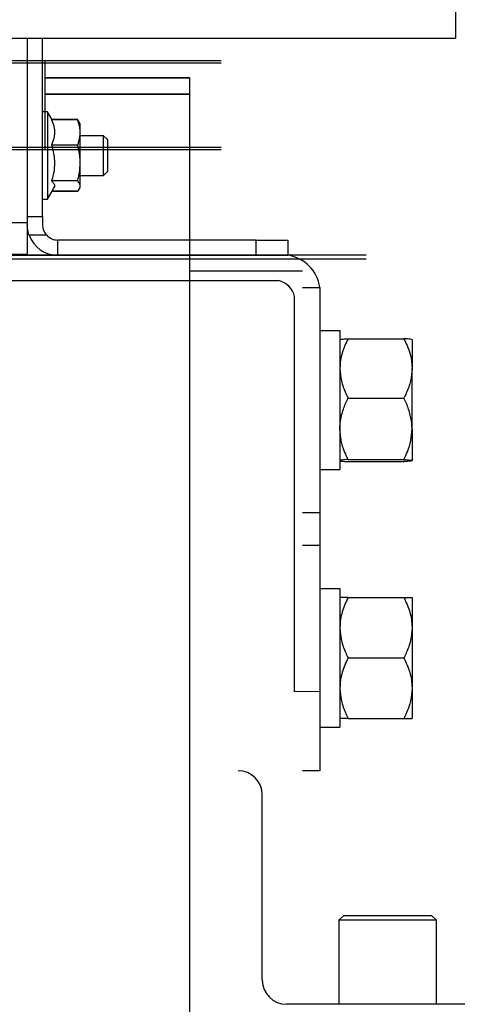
# Model space of a CAD drawing. Header units: inches. Extents: x 170 to 284, y 215 to 248.
# Tile 732 of 1056: x 231.343 to 231.46, y 225.04 to 225.302. Entities that reach past the tile are written whole.
import ezdxf

# ---------------------------------------------------------------- set-up
doc = ezdxf.new("R2010")
doc.units = ezdxf.units.IN
doc.header["$LTSCALE"] = 0.25
doc.header["$MEASUREMENT"] = 0
doc.layers.add('ANNOTATIONS', color=1, linetype='Continuous')
doc.layers.add('RH FRONT OF HOOD', color=7, linetype='Continuous')
doc.styles.add('ARIAL', font='arial.ttf', dxfattribs={"height": 0.09375})
doc.dimstyles.new('STANDARD$0', dxfattribs={"dimtxt": 0.09375, "dimasz": 0.09375, "dimexe": 0.03125, "dimexo": 0.046875, "dimgap": 0.09, "dimtad": 0, "dimtih": 1, "dimtoh": 1, "dimdec": 4, "dimzin": 0, "dimdsep": 46, "dimtxsty": 'ARIAL', "dimcen": 0.09, "dimadec": 0, "dimazin": 0, "dimtfac": 1, "dimtdec": 4, "dimtofl": 0, "dimtmove": 0, "dimatfit": 1, "dimfxl": 1, "dimtolj": 1, "dimtzin": 0, "dimarcsym": 0})

# ---------------------------------------------------------------- blocks, each defined once
blk = doc.blocks.new('*D136')
at = {"layer": 'ANNOTATIONS', "color": 0, "lineweight": -2, "transparency": 16777216}
for p, q in [((231.388540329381, 225.3334136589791), (231.388540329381, 225.8317241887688)), ((231.5147571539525, 225.4274388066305), (231.5147571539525, 225.8317241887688)), ((231.294790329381, 225.8004741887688), (231.201040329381, 225.8004741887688)), ((231.6085071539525, 225.8004741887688), (231.7022571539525, 225.8004741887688))]:
    blk.add_line(p, q, dxfattribs=at)
at = {"layer": 'ANNOTATIONS', "color": 0, "transparency": 16777216}
for points in [[(231.294790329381, 225.8160991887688), (231.294790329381, 225.7848491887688), (231.388540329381, 225.8004741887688)], [(231.6085071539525, 225.8160991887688), (231.6085071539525, 225.7848491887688), (231.5147571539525, 225.8004741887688)]]:
    blk.add_solid(points, dxfattribs=at)
at = {"layer": 'defpoints', "color": 0, "transparency": 16777216}
for p in [(231.5147571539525, 225.8004741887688), (231.5147571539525, 225.3805638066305), (231.388540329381, 225.2865386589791)]:
    blk.add_point(p, dxfattribs=at)
at = {"layer": 'ANNOTATIONS', "color": 0, "transparency": 16777216, "insert": (231.8463904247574, 225.8004741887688), "char_height": 0.09375, "attachment_point": 5, "style": 'ARIAL'}
blk.add_mtext('\\A1;6"', dxfattribs=at)

msp = doc.modelspace()

# ---------------------------------------------------------------- linework, layer by layer
at = {"layer": 'RH FRONT OF HOOD'}
for p, q in [((231.4590857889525, 225.5149551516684), (231.4590857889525, 225.2967220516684)), ((231.1260020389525, 225.2967220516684), (231.4590857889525, 225.2967220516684)), ((231.1260020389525, 225.2967220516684), (231.4590857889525, 225.2967220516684)), ((231.3453988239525, 225.2967220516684), (231.3453988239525, 225.2476844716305)), ((231.3494464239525, 225.2493281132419), (231.3494464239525, 225.2967220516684)), ((231.396893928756, 225.2906504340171), (229.286777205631, 225.2906504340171)), ((229.286777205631, 225.2901003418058), (231.396893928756, 225.2901003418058)), ((231.350018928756, 225.2906504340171), (231.350018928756, 225.2901003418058)), ((231.350018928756, 225.2906504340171), (231.350018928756, 225.2901003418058)), ((231.350018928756, 225.2906504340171), (231.350018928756, 225.2901003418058)), ((231.350018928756, 225.2906504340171), (231.350018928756, 225.2901003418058)), ((231.350018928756, 225.2901003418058), (231.350018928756, 225.2677147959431)), ((231.350018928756, 225.2901003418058), (231.350018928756, 225.2677147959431)), ((231.350018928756, 225.2901003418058), (231.350018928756, 225.2677147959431)), ((231.350018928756, 225.2901003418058), (231.350018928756, 225.2677147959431)), ((231.388540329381, 225.2861106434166), (231.350018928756, 225.2861106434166)), ((231.350018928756, 225.2861106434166), (231.388540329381, 225.2861106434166)), ((231.388540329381, 225.2861106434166), (231.350018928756, 225.2861106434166)), ((231.350018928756, 225.2861106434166), (231.388540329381, 225.2861106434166)), ((231.388540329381, 225.2818304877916), (231.388540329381, 225.2861106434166)), ((231.388540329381, 225.2818304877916), (231.388540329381, 225.2861106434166)), ((231.388540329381, 225.2818304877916), (231.388540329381, 225.2861106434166)), ((231.388540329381, 225.2818304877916), (231.388540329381, 225.2861106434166)), ((231.388540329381, 225.2818304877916), (231.350018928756, 225.2818304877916)), ((231.350018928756, 225.2818304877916), (231.388540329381, 225.2818304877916)), ((231.388540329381, 225.2818304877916), (231.350018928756, 225.2818304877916)), ((231.350018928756, 225.2818304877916), (231.388540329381, 225.2818304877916)), ((231.388540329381, 225.2390289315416), (231.388540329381, 225.2818304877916)), ((231.388540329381, 225.2390289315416), (231.388540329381, 225.2818304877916)), ((231.388540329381, 225.2390289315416), (231.388540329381, 225.2818304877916)), ((231.388540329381, 225.2390289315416), (231.388540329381, 225.2818304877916)), ((231.3507956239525, 225.2770801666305), (231.3494464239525, 225.2770801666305)), ((231.3520199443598, 225.2749595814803), (231.3507956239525, 225.2770801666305)), ((231.3507956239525, 225.2770801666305), (231.3507956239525, 225.2539076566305)), ((231.3587871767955, 225.2749595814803), (231.351863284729, 225.2749595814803)), ((231.3587871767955, 225.2750819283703), (231.3519493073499, 225.2750819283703)), ((231.3587871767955, 225.2749595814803), (231.3592106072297, 225.2742854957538)), ((231.359251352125, 225.2743059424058), (231.3591600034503, 225.274487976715)), ((231.3594642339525, 225.2738817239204), (231.359251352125, 225.2743059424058)), ((231.3594642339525, 225.2635275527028), (231.3594642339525, 225.2738817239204)), ((231.3656503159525, 225.2707642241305), (231.3594642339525, 225.2707642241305)), ((231.3666622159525, 225.2697523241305), (231.3656503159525, 225.2707642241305)), ((231.3656503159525, 225.2617672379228), (231.3656503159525, 225.2707642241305)), ((231.3666622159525, 225.2697523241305), (231.3666622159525, 225.2624827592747)), ((229.286777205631, 225.2677147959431), (231.396893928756, 225.2677147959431)), ((229.286777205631, 225.2671433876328), (231.396893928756, 225.2671433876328)), ((231.350018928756, 225.2677147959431), (231.350018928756, 225.2671433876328)), ((231.350018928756, 225.2677147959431), (231.350018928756, 225.2671433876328)), ((231.350018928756, 225.2677147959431), (231.350018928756, 225.2671433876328)), ((231.350018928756, 225.2677147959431), (231.350018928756, 225.2671433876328)), ((231.3587871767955, 225.268249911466), (231.351863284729, 225.268249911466)), ((231.3594642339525, 225.2571060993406), (231.3594642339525, 225.2635275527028)), ((231.3656503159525, 225.2602235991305), (231.3656503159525, 225.2617672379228)), ((231.3656503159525, 225.2602235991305), (231.3666622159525, 225.2612354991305)), ((231.3666622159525, 225.2624827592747), (231.3666622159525, 225.2612354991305)), ((231.3587871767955, 225.2587842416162), (231.351863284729, 225.2587842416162)), ((231.3594642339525, 225.2602235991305), (231.3656503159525, 225.2602235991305)), ((231.3507956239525, 225.2539076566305), (231.3523710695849, 225.2566364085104)), ((231.3587871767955, 225.2560282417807), (231.3520199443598, 225.2560282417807)), ((231.3587871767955, 225.2559058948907), (231.3588475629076, 225.2561243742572)), ((231.3591600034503, 225.256499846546), (231.359251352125, 225.2566818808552)), ((231.359251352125, 225.2566818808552), (231.3594642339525, 225.2571060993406)), ((231.3494464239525, 225.2539076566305), (231.3507956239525, 225.2539076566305)), ((231.3587871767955, 225.2559058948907), (231.3519493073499, 225.2559058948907)), ((231.3453988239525, 225.2493281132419), (231.3494464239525, 225.2493281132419)), ((231.3494464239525, 225.2493281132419), (231.3494464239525, 225.2470941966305)), ((231.3413647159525, 225.2476844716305), (231.3453988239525, 225.2476844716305)), ((231.3453988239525, 225.2476844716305), (231.3453988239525, 225.2392519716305)), ((231.3505499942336, 225.2443164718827), (231.3458903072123, 225.2443164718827)), ((231.3534940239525, 225.2389989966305), (231.3534940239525, 225.2430465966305)), ((231.4061971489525, 225.2430465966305), (231.3534940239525, 225.2430465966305)), ((231.4061971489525, 225.2389989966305), (231.4061971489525, 225.2430465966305)), ((231.4061971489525, 225.2430465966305), (231.4146296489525, 225.2430465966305)), ((231.4146296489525, 225.2430465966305), (231.4146296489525, 225.2389989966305)), ((231.435415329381, 225.2390289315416), (226.924131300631, 225.2390289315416)), ((231.435415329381, 225.2379811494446), (226.924131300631, 225.2379811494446)), ((231.0261455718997, 225.2389989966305), (231.4146296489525, 225.2389989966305)), ((231.3453988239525, 225.2392519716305), (231.3413647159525, 225.2392519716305)), ((231.4061971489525, 225.2389989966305), (231.3534940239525, 225.2389989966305)), ((231.388540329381, 225.2379811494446), (231.388540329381, 225.2390289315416)), ((231.388540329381, 225.2379811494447), (231.388540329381, 225.2390289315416)), ((231.388540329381, 225.2347487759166), (231.388540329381, 225.2379811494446)), ((231.388540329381, 225.2347487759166), (231.388540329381, 225.2379811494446)), ((231.4146296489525, 225.2389989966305), (231.4061971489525, 225.2389989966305)), ((231.388540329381, 224.8754947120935), (231.388540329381, 225.2347487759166)), ((231.401380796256, 225.2347487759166), (231.388540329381, 225.2347487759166)), ((231.388540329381, 224.8754947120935), (231.388540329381, 225.2347487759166)), ((231.418501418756, 225.2347487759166), (231.401380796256, 225.2347487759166)), ((231.0261455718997, 225.2322971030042), (231.4121320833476, 225.2322971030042)), ((231.418501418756, 225.2304686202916), (231.423089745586, 225.2304686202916)), ((231.423089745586, 225.2304686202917), (231.423089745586, 225.1230896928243)), ((231.423089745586, 225.2304686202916), (231.423089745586, 225.1705464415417)), ((231.4163878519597, 225.1230153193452), (231.4163878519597, 225.2280176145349)), ((231.423089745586, 225.2189806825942), (231.428431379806, 225.2189806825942)), ((231.428431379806, 225.2189806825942), (231.428431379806, 225.1820913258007)), ((231.4305714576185, 225.2168379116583), (231.4454321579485, 225.2168379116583)), ((231.447572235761, 225.2165594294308), (231.447572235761, 225.2089512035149)), ((231.447572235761, 225.1928993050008), (231.447572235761, 225.2089512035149)), ((231.4305714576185, 225.2010644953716), (231.4454321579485, 225.2010644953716)), ((231.447572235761, 225.1928993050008), (231.447572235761, 225.1844556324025)), ((231.4305714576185, 225.18473411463), (231.4454321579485, 225.18473411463)), ((231.4305714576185, 225.184177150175), (231.4454321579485, 225.184177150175)), ((231.423089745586, 225.1820913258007), (231.428431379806, 225.1820913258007)), ((231.423089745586, 225.1705464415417), (231.418501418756, 225.1705464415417)), ((231.418501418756, 225.1619861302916), (231.423089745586, 225.1619861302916)), ((231.423089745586, 225.1619861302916), (231.423089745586, 225.1020639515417)), ((231.423089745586, 225.1504981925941), (231.428431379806, 225.1504981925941)), ((231.428431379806, 225.1504981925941), (231.428431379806, 225.1136088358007)), ((231.4305714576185, 225.1480841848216), (231.4454321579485, 225.1480841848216)), ((231.447572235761, 225.1480841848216), (231.447572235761, 225.1400546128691)), ((231.447572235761, 225.1400546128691), (231.447572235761, 225.1239954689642)), ((231.4305714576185, 225.1320250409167), (231.4454321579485, 225.1320250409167)), ((231.423089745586, 225.1230896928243), (231.4163878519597, 225.1230153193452)), ((231.447572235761, 225.1239954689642), (231.447572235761, 225.1159658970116)), ((231.4305714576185, 225.1159658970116), (231.4454321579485, 225.1159658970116)), ((231.423089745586, 225.1136088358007), (231.428431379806, 225.1136088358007)), ((231.423089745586, 225.1020639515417), (231.418501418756, 225.1020639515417)), ((231.4078010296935, 225.0464219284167), (231.4078010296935, 225.0956437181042)), ((231.428260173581, 225.0624725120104), (231.4293302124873, 225.0635425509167)), ((231.428260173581, 225.0400016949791), (231.428260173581, 225.0624725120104)), ((231.428260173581, 225.0624725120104), (231.4289927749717, 225.0624725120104)), ((231.4289927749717, 225.0624725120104), (231.453941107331, 225.0624725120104)), ((231.430001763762, 225.0635425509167), (231.4293302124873, 225.0635425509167)), ((231.4528710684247, 225.0635425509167), (231.430001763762, 225.0635425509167)), ((231.4528710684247, 225.0635425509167), (231.453941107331, 225.0624725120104)), ((231.453941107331, 225.0624725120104), (231.453941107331, 225.0400016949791)), ((231.4805636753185, 225.0400016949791), (231.414221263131, 225.0400016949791))]:
    msp.add_line(p, q, dxfattribs=at)
for centre, radius, start, end in [((231.3534940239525, 225.2470941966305), 0.008095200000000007, 200.067827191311, 270.0000000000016), ((231.3534940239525, 225.2470941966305), 0.004047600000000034, 223.3351450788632, 270.0000000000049), ((231.413169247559, 225.2290902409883), 0.01001579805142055, 7.910179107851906, 81.61582496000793), ((231.4108213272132, 225.2267377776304), 0.005711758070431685, 12.94823054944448, 76.73331525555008), ((231.401380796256, 225.0956437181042), 0.006420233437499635, 0, 90), ((231.414221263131, 225.0464219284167), 0.006420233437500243, 180, 270)]:
    msp.add_arc(centre, radius, start, end, dxfattribs=at)
for points, knots in [([(231.351863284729, 225.2749595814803), (231.3520791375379, 225.2743775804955), (231.3525155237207, 225.2732009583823), (231.3527576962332, 225.2709174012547), (231.3522096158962, 225.2692828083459), (231.351863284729, 225.268249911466)], [0, 0, 0, 0, 0.2648620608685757, 0.5354674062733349, 0.9999999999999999, 0.9999999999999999, 0.9999999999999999, 0.9999999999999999]), ([(231.3587871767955, 225.268249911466), (231.3590183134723, 225.268991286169), (231.3594874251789, 225.2704959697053), (231.3594714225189, 225.2727803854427), (231.3590095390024, 225.2742513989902), (231.3587871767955, 225.2749595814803)], [0, 0, 0, 0, 0.3349620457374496, 0.6798341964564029, 1, 1, 1, 1]), ([(231.351863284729, 225.268249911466), (231.3521552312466, 225.2670875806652), (231.352843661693, 225.2643467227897), (231.3525103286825, 225.2610850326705), (231.3519674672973, 225.2591546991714), (231.351863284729, 225.2587842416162)], [0, 0, 0, 0, 0.37305069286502, 0.8796798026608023, 1, 1, 1, 1]), ([(231.3587871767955, 225.2587842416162), (231.3588839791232, 225.2591816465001), (231.3592133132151, 225.260533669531), (231.359521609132, 225.2629250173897), (231.3593723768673, 225.2657207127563), (231.3589657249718, 225.2674782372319), (231.3587871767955, 225.268249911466)], [0, 0, 0, 0, 0.1280535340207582, 0.4356547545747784, 0.7522135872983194, 1, 1, 1, 1]), ([(231.351863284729, 225.2587842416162), (231.352074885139, 225.2585452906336), (231.3525026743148, 225.2580622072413), (231.3527470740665, 225.2573520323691), (231.3524091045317, 225.2569032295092), (231.3522575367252, 225.2567019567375)], [0, 0, 0, 0, 0.3505770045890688, 0.7087559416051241, 0.9999999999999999, 0.9999999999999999, 0.9999999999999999, 0.9999999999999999]), ([(231.3587871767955, 225.2560282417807), (231.3590183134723, 225.2563327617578), (231.3594874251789, 225.2569508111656), (231.3594714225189, 225.2578891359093), (231.3590095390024, 225.2584933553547), (231.3587871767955, 225.2587842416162)], [0, 0, 0, 0, 0.3349620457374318, 0.6798341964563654, 1, 1, 1, 1]), ([(231.3458903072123, 225.2443164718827), (231.345699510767, 225.244969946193), (231.3454274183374, 225.245901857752), (231.3454054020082, 225.246819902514), (231.3453988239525, 225.2470941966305)], [0, 0, 0, 0, 0.7012192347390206, 1, 1, 1, 1]), ([(231.3494464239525, 225.2470941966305), (231.3494820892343, 225.2466858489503), (231.3495534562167, 225.2458687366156), (231.3500307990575, 225.2449161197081), (231.3504293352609, 225.2444558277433), (231.3505499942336, 225.2443164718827)], [0, 0, 0, 0, 0.4105627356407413, 0.8215447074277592, 1, 1, 1, 1]), ([(231.4305714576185, 225.2168379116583), (231.4300090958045, 225.2156110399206), (231.4288638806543, 225.2131125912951), (231.4284352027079, 225.2103852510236), (231.428431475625, 225.208987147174), (231.428431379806, 225.2089512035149)], [0, 0, 0, 0, 0.4845461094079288, 0.9867482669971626, 1, 1, 1, 1]), ([(231.428431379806, 225.2165594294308), (231.4285129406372, 225.2165984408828), (231.4286790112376, 225.2166778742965), (231.4296395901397, 225.2167701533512), (231.4303620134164, 225.2168226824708), (231.4305714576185, 225.2168379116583)], [0, 0, 0, 0, 0.4066348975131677, 0.8279722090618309, 1, 1, 1, 1]), ([(231.4454321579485, 225.2168379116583), (231.4459945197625, 225.2156110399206), (231.4471397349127, 225.2131125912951), (231.4475684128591, 225.2103852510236), (231.4475721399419, 225.208987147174), (231.447572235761, 225.2089512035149)], [0, 0, 0, 0, 0.4845461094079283, 0.9867482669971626, 1, 1, 1, 1]), ([(231.447572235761, 225.2165594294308), (231.4474906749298, 225.2165984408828), (231.4473246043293, 225.2166778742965), (231.4463640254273, 225.2167701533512), (231.4456416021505, 225.2168226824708), (231.4454321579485, 225.2168379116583)], [0, 0, 0, 0, 0.4066348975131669, 0.8279722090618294, 1, 1, 1, 1]), ([(231.428431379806, 225.2089512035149), (231.4285129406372, 225.207846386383), (231.4286790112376, 225.2055968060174), (231.4296395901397, 225.2029834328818), (231.4303620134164, 225.2014957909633), (231.4305714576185, 225.2010644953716)], [0, 0, 0, 0, 0.4066348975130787, 0.8279722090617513, 1, 1, 1, 1]), ([(231.447572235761, 225.2089512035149), (231.4474906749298, 225.207846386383), (231.4473246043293, 225.2055968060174), (231.4463640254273, 225.2029834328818), (231.4456416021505, 225.2014957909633), (231.4454321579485, 225.2010644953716)], [0, 0, 0, 0, 0.4066348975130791, 0.827972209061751, 1, 1, 1, 1]), ([(231.428431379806, 225.1928993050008), (231.4284336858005, 225.1930874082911), (231.4284487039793, 225.1943124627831), (231.4288010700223, 225.1965977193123), (231.4296573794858, 225.1991191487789), (231.4303459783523, 225.200584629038), (231.4305714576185, 225.2010644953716)], [0, 0, 0, 0, 0.06692138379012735, 0.4358368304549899, 0.815266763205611, 0.9999999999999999, 0.9999999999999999, 0.9999999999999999, 0.9999999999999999]), ([(231.447572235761, 225.1928993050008), (231.4475699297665, 225.1930874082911), (231.4475549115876, 225.1943124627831), (231.4472025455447, 225.1965977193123), (231.4463462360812, 225.1991191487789), (231.4456576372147, 225.200584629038), (231.4454321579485, 225.2010644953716)], [0, 0, 0, 0, 0.06692138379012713, 0.4358368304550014, 0.8152667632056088, 0.9999999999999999, 0.9999999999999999, 0.9999999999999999, 0.9999999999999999]), ([(231.4305714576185, 225.18473411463), (231.4302535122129, 225.1854254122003), (231.429501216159, 225.1870611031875), (231.4286339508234, 225.1897867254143), (231.4284994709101, 225.1918530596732), (231.428431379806, 225.1928993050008)], [0, 0, 0, 0, 0.265444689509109, 0.6280732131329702, 1, 1, 1, 1]), ([(231.4454321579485, 225.18473411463), (231.445750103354, 225.1854254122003), (231.446502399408, 225.1870611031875), (231.4473696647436, 225.1897867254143), (231.4475041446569, 225.1918530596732), (231.447572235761, 225.1928993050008)], [0, 0, 0, 0, 0.2654446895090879, 0.628073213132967, 0.9999999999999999, 0.9999999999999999, 0.9999999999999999, 0.9999999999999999]), ([(231.4305714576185, 225.18473411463), (231.4300090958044, 225.1846907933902), (231.4288638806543, 225.1846025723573), (231.4284352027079, 225.1845062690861), (231.428431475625, 225.1844569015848), (231.428431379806, 225.1844556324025)], [0, 0, 0, 0, 0.4845461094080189, 0.9867482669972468, 1, 1, 1, 1]), ([(231.428431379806, 225.1844556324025), (231.4285129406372, 225.1844166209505), (231.4286790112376, 225.1843371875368), (231.4296395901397, 225.1842449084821), (231.4303620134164, 225.1841923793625), (231.4305714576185, 225.184177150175)], [0, 0, 0, 0, 0.4066348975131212, 0.8279722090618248, 0.9999999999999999, 0.9999999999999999, 0.9999999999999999, 0.9999999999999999]), ([(231.4454321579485, 225.18473411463), (231.4459945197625, 225.1846907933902), (231.4471397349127, 225.1846025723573), (231.4475684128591, 225.1845062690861), (231.4475721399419, 225.1844569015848), (231.447572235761, 225.1844556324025)], [0, 0, 0, 0, 0.4845461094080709, 0.9867482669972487, 0.9999999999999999, 0.9999999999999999, 0.9999999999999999, 0.9999999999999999]), ([(231.447572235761, 225.1844556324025), (231.4474906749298, 225.1844166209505), (231.4473246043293, 225.1843371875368), (231.4463640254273, 225.1842449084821), (231.4456416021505, 225.1841923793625), (231.4454321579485, 225.184177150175)], [0, 0, 0, 0, 0.4066348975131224, 0.8279722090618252, 1, 1, 1, 1]), ([(231.4305714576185, 225.1480841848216), (231.4300090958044, 225.1468350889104), (231.4288638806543, 225.1442913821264), (231.4284352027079, 225.1415146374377), (231.428431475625, 225.1400912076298), (231.428431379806, 225.1400546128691)], [0, 0, 0, 0, 0.4845461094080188, 0.9867482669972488, 0.9999999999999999, 0.9999999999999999, 0.9999999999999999, 0.9999999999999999]), ([(231.4305714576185, 225.1480841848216), (231.4302535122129, 225.1480841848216), (231.429501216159, 225.1480841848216), (231.4286339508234, 225.1480841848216), (231.4284994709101, 225.1480841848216), (231.428431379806, 225.1480841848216)], [0, 0, 0, 0, 0.2654446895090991, 0.6280732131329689, 1, 1, 1, 1]), ([(231.4454321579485, 225.1480841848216), (231.4459945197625, 225.1468350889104), (231.4471397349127, 225.1442913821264), (231.4475684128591, 225.1415146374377), (231.4475721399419, 225.1400912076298), (231.447572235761, 225.1400546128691)], [0, 0, 0, 0, 0.4845461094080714, 0.9867482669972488, 1, 1, 1, 1]), ([(231.4454321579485, 225.1480841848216), (231.445750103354, 225.1480841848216), (231.446502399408, 225.1480841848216), (231.4473696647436, 225.1480841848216), (231.4475041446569, 225.1480841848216), (231.447572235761, 225.1480841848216)], [0, 0, 0, 0, 0.2654446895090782, 0.6280732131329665, 1, 1, 1, 1]), ([(231.428431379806, 225.1400546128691), (231.4285129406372, 225.1389297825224), (231.4286790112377, 225.1366394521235), (231.4296395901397, 225.1339787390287), (231.4303620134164, 225.1324641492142), (231.4305714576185, 225.1320250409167)], [0, 0, 0, 0, 0.4066348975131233, 0.8279722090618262, 1, 1, 1, 1]), ([(231.447572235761, 225.1400546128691), (231.4474906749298, 225.1389297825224), (231.4473246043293, 225.1366394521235), (231.4463640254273, 225.1339787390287), (231.4456416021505, 225.1324641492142), (231.4454321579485, 225.1320250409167)], [0, 0, 0, 0, 0.4066348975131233, 0.8279722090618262, 1, 1, 1, 1]), ([(231.4305714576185, 225.1320250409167), (231.4300090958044, 225.1307759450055), (231.4288638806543, 225.1282322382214), (231.4284352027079, 225.1254554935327), (231.428431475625, 225.1240320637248), (231.428431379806, 225.1239954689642)], [0, 0, 0, 0, 0.4845461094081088, 0.9867482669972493, 1, 1, 1, 1]), ([(231.4454321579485, 225.1320250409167), (231.4459945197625, 225.1307759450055), (231.4471397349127, 225.1282322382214), (231.4475684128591, 225.1254554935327), (231.4475721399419, 225.1240320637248), (231.447572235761, 225.1239954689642)], [0, 0, 0, 0, 0.4845461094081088, 0.9867482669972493, 1, 1, 1, 1]), ([(231.428431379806, 225.1239954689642), (231.4285129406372, 225.1228706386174), (231.4286790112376, 225.1205803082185), (231.4296395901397, 225.1179195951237), (231.4303620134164, 225.1164050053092), (231.4305714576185, 225.1159658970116)], [0, 0, 0, 0, 0.4066348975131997, 0.8279722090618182, 1, 1, 1, 1]), ([(231.447572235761, 225.1239954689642), (231.4474906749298, 225.1228706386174), (231.4473246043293, 225.1205803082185), (231.4463640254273, 225.1179195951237), (231.4456416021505, 225.1164050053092), (231.4454321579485, 225.1159658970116)], [0, 0, 0, 0, 0.4066348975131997, 0.8279722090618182, 1, 1, 1, 1]), ([(231.4305714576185, 225.1159658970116), (231.430253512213, 225.1159658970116), (231.429501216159, 225.1159658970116), (231.4286339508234, 225.1159658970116), (231.4284994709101, 225.1159658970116), (231.428431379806, 225.1159658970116)], [0, 0, 0, 0, 0.2654446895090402, 0.6280732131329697, 1, 1, 1, 1]), ([(231.4454321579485, 225.1159658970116), (231.445750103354, 225.1159658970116), (231.446502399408, 225.1159658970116), (231.4473696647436, 225.1159658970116), (231.4475041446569, 225.1159658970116), (231.447572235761, 225.1159658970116)], [0, 0, 0, 0, 0.2654446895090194, 0.6280732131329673, 1, 1, 1, 1])]:
    msp.add_open_spline(points, degree=3, knots=knots, dxfattribs=at)

# ---------------------------------------------------------------- dimensions: what is measured, and where the dimension line sits
at = {"layer": 'ANNOTATIONS'}
dim = msp.add_linear_dim(base=(231.5147571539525, 225.8004741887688), p1=(231.388540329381, 225.2865386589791), p2=(231.5147571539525, 225.3805638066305), text='6"', dimstyle='STANDARD$0', override={"dimarcsym": 1}, dxfattribs=at)
dim.commit()
dim.dimension.update_dxf_attribs({"geometry": '*D136', "text_midpoint": (231.8463904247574, 225.8004741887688), "dimtype": 160})

doc.saveas('drawing.dxf')
